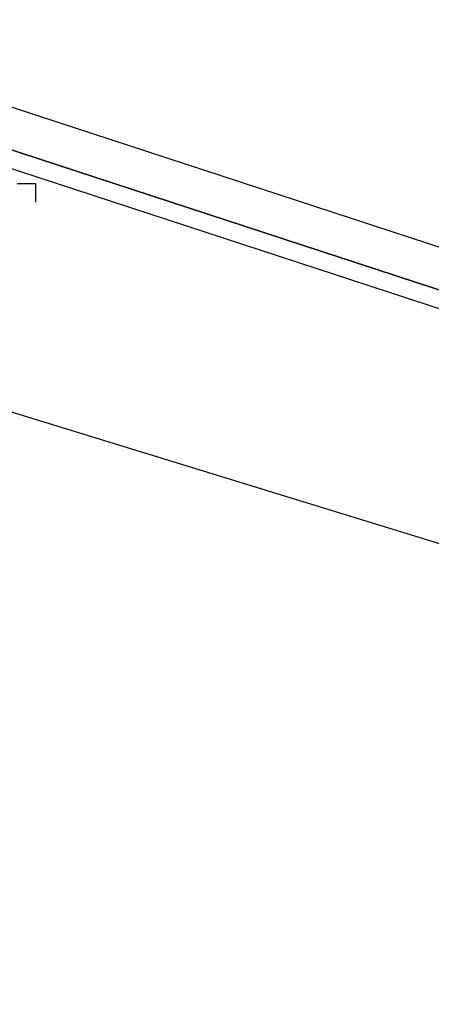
# Model space of a CAD drawing. Header units: feet. Extents: x -79 to 198, y -22 to 181.
# Tile 813 of 982: x 119.508 to 119.805, y 148.692 to 149.403. Entities that reach past the tile are written whole.
import ezdxf

# ---------------------------------------------------------------- set-up
doc = ezdxf.new("R2010")
doc.units = ezdxf.units.FT
doc.layers.add('A-AREA-UNIDAD', color=30, linetype='CONTINUOUS')
doc.layers.add('A-LINEA', color=7, linetype='CONTINUOUS')

msp = doc.modelspace()

# ---------------------------------------------------------------- linework, layer by layer
at = {"layer": 'A-AREA-UNIDAD'}
msp.add_lwpolyline([(122.848, 148.0889), (115.808, 150.2578), (115.2, 150.2578), (115.168, 150.4178), (111.328, 151.2178), (111.28, 151.3778), (104, 152.7289), (99.072, 153.3689), (92.192, 153.9022), (87.92, 153.9733), (87.92, 152.7289), (87.2, 149.8133), (91.36, 148.8889), (91.52, 148.5333), (92.672, 148.4089), (92.72, 147.2889), (92.512, 146.4889), (94.848, 146.0622), (96.96, 145.4222), (97.088, 143.9822), (93.088, 127.1644), (96.32, 126.4178)], dxfattribs=at)
at = {"layer": 'A-LINEA'}
for points in [[(123.1733, 148.1378), (119.4267, 149.3644), (119.4133, 149.3644), (119.4133, 149.3511), (119.4133, 149.3378), (123.16, 148.1111), (123.16, 148.1244), (123.1733, 148.1378)], [(123.1733, 148.1378), (119.4267, 149.3644), (119.4133, 149.3644), (119.4133, 149.3511), (119.4133, 149.3378), (123.16, 148.1111), (123.16, 148.1244), (123.1733, 148.1378)], [(123.16, 148.1111), (119.4133, 149.3378), (119.4133, 149.3244), (123.16, 148.0978), (123.16, 148.1111)], [(123.16, 148.1111), (119.4133, 149.3378), (119.4133, 149.3244), (123.16, 148.0978), (123.16, 148.1111)], [(119.5067, 149.2844), (119.52, 149.2844), (119.52, 149.2844), (119.52, 149.2844), (119.52, 149.2711)], [(119.5067, 149.2844), (119.52, 149.2844), (119.52, 149.2844), (119.52, 149.2844), (119.52, 149.2711)]]:
    msp.add_lwpolyline(points, dxfattribs=at)

doc.saveas('drawing.dxf')
